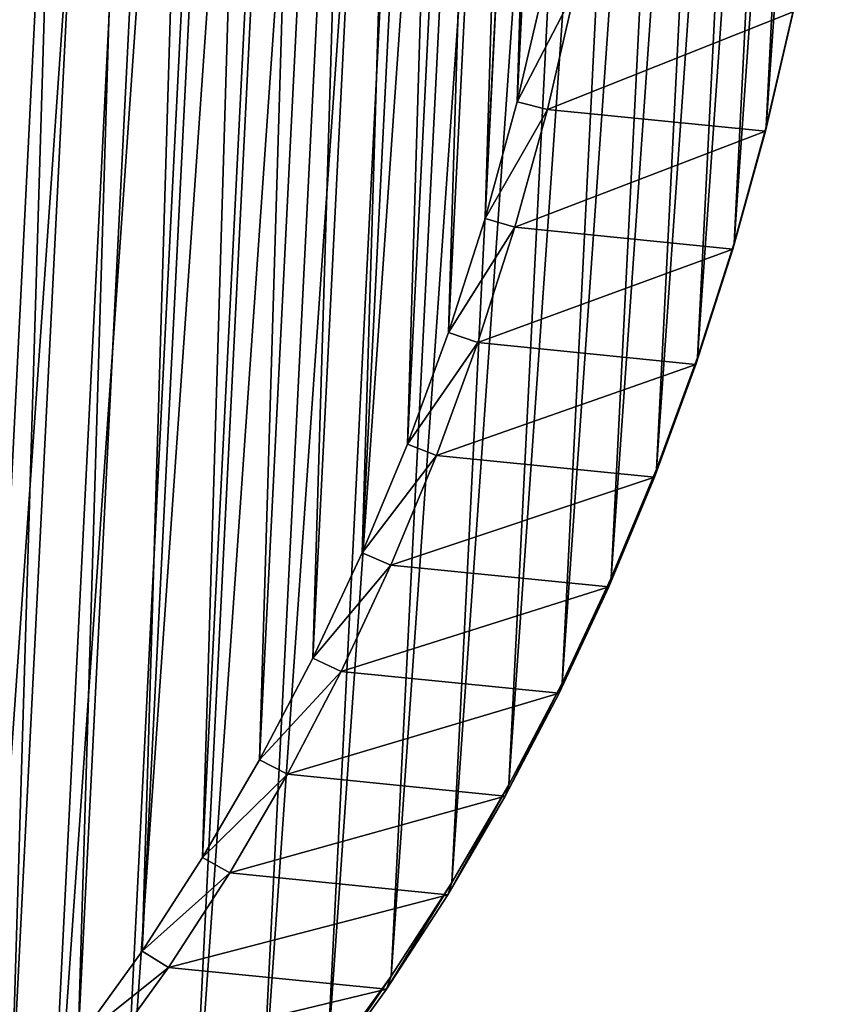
# Model space of a CAD drawing. Header units: millimetres. Extents: x -99 to 221, y -61 to 39.
# Tile 432 of 656: x 202 to 221, y -45 to -23. Entities that reach past the tile are written whole.
import ezdxf

# ---------------------------------------------------------------- set-up
doc = ezdxf.new("R2010")
doc.units = ezdxf.units.MM
doc.header["$LTSCALE"] = 33.374815
for name, color, linetype in [('33', 7, 'CONTINUOUS'), ('34', 7, 'CONTINUOUS'), ('36', 7, 'CONTINUOUS'), ('50', 7, 'CONTINUOUS'), ('51', 7, 'CONTINUOUS')]:
    doc.layers.add(name, color=color, linetype=linetype)

msp = doc.modelspace()

# ---------------------------------------------------------------- linework, layer by layer
at = {"layer": '33', "color": 5, "linetype": 'Continuous', "true_color": 0x0303ff}
for points in [[(203.756, 33.182, -206.97), (197.461, -56.923, -204.259), (202.021, 34.313, -208.819), (203.756, 33.182, -206.97)], [(199.31, -55.792, -202.524), (197.461, -56.923, -204.259), (203.756, 33.182, -206.97), (199.31, -55.792, -202.524)], [(205.437, 31.911, -205.163), (199.31, -55.792, -202.524), (203.756, 33.182, -206.97), (205.437, 31.911, -205.163)], [(201.117, -54.521, -200.843), (199.31, -55.792, -202.524), (205.437, 31.911, -205.163), (201.117, -54.521, -200.843)], [(207.058, 30.503, -203.401), (201.117, -54.521, -200.843), (205.437, 31.911, -205.163), (207.058, 30.503, -203.401)], [(202.879, -53.114, -199.222), (201.117, -54.521, -200.843), (207.058, 30.503, -203.401), (202.879, -53.114, -199.222)], [(208.613, 28.965, -201.692), (202.879, -53.114, -199.222), (207.058, 30.503, -203.401), (208.613, 28.965, -201.692)], [(204.588, -51.575, -197.667), (202.879, -53.114, -199.222), (208.613, 28.965, -201.692), (204.588, -51.575, -197.667)], [(210.099, 27.299, -200.04), (204.588, -51.575, -197.667), (208.613, 28.965, -201.692), (210.099, 27.299, -200.04)], [(206.24, -49.909, -196.181), (204.588, -51.575, -197.667), (210.099, 27.299, -200.04), (206.24, -49.909, -196.181)], [(211.51, 25.512, -198.451), (206.24, -49.909, -196.181), (210.099, 27.299, -200.04), (211.51, 25.512, -198.451)], [(207.829, -48.123, -194.77), (206.24, -49.909, -196.181), (211.51, 25.512, -198.451), (207.829, -48.123, -194.77)], [(212.841, 23.61, -196.929), (207.829, -48.123, -194.77), (211.51, 25.512, -198.451), (212.841, 23.61, -196.929)], [(209.351, -46.22, -193.439), (207.829, -48.123, -194.77), (212.841, 23.61, -196.929), (209.351, -46.22, -193.439)], [(214.089, 21.597, -195.479), (209.351, -46.22, -193.439), (212.841, 23.61, -196.929), (214.089, 21.597, -195.479)], [(210.801, -44.207, -192.191), (209.351, -46.22, -193.439), (214.089, 21.597, -195.479), (210.801, -44.207, -192.191)], [(215.25, 19.481, -194.107), (210.801, -44.207, -192.191), (214.089, 21.597, -195.479), (215.25, 19.481, -194.107)], [(212.173, -42.091, -191.03), (210.801, -44.207, -192.191), (215.25, 19.481, -194.107), (212.173, -42.091, -191.03)], [(216.32, 17.268, -192.816), (212.173, -42.091, -191.03), (215.25, 19.481, -194.107), (216.32, 17.268, -192.816)], [(213.464, -39.878, -189.96), (212.173, -42.091, -191.03), (216.32, 17.268, -192.816), (213.464, -39.878, -189.96)], [(217.296, 14.965, -191.61), (213.464, -39.878, -189.96), (216.32, 17.268, -192.816), (217.296, 14.965, -191.61)], [(214.67, -37.575, -188.984), (213.464, -39.878, -189.96), (217.296, 14.965, -191.61), (214.67, -37.575, -188.984)], [(218.174, 12.579, -190.493), (214.67, -37.575, -188.984), (217.296, 14.965, -191.61), (218.174, 12.579, -190.493)], [(215.787, -35.19, -188.106), (214.67, -37.575, -188.984), (218.174, 12.579, -190.493), (215.787, -35.19, -188.106)], [(218.952, 10.119, -189.469), (215.787, -35.19, -188.106), (218.174, 12.579, -190.493), (218.952, 10.119, -189.469)], [(216.811, -32.729, -187.328), (215.787, -35.19, -188.106), (218.952, 10.119, -189.469), (216.811, -32.729, -187.328)], [(219.628, 7.591, -188.541), (216.811, -32.729, -187.328), (218.952, 10.119, -189.469), (219.628, 7.591, -188.541)], [(217.739, -30.201, -186.652), (216.811, -32.729, -187.328), (219.628, 7.591, -188.541), (217.739, -30.201, -186.652)], [(220.199, 5.003, -187.711), (217.739, -30.201, -186.652), (219.628, 7.591, -188.541), (220.199, 5.003, -187.711)], [(218.569, -27.613, -186.081), (217.739, -30.201, -186.652), (220.199, 5.003, -187.711), (218.569, -27.613, -186.081)], [(220.663, 2.364, -186.983), (218.569, -27.613, -186.081), (220.199, 5.003, -187.711), (220.663, 2.364, -186.983)], [(219.297, -24.974, -185.617), (218.569, -27.613, -186.081), (220.663, 2.364, -186.983), (219.297, -24.974, -185.617)], [(221.02, -0.318, -186.359), (219.297, -24.974, -185.617), (220.663, 2.364, -186.983), (221.02, -0.318, -186.359)], [(219.921, -22.292, -185.26), (219.297, -24.974, -185.617), (221.02, -0.318, -186.359), (219.921, -22.292, -185.26)]]:
    msp.add_3dface(points, dxfattribs=at)
at = {"layer": '34', "color": 5, "linetype": 'Continuous', "true_color": 0x0303ff}
for points in [[(202.971, 29.529, -196.049), (201.415, 31.067, -197.758), (198.945, -51.011, -192.024), (202.971, 29.529, -196.049)], [(200.597, -49.345, -190.538), (202.971, 29.529, -196.049), (198.945, -51.011, -192.024), (200.597, -49.345, -190.538)], [(204.456, 27.863, -194.397), (202.971, 29.529, -196.049), (200.597, -49.345, -190.538), (204.456, 27.863, -194.397)], [(202.187, -47.558, -189.128), (204.456, 27.863, -194.397), (200.597, -49.345, -190.538), (202.187, -47.558, -189.128)], [(205.867, 26.076, -192.808), (204.456, 27.863, -194.397), (202.187, -47.558, -189.128), (205.867, 26.076, -192.808)], [(203.708, -45.656, -187.796), (205.867, 26.076, -192.808), (202.187, -47.558, -189.128), (203.708, -45.656, -187.796)], [(207.198, 24.174, -191.286), (205.867, 26.076, -192.808), (203.708, -45.656, -187.796), (207.198, 24.174, -191.286)], [(205.158, -43.643, -186.548), (207.198, 24.174, -191.286), (203.708, -45.656, -187.796), (205.158, -43.643, -186.548)], [(208.447, 22.161, -189.837), (207.198, 24.174, -191.286), (205.158, -43.643, -186.548), (208.447, 22.161, -189.837)], [(206.53, -41.527, -185.387), (208.447, 22.161, -189.837), (205.158, -43.643, -186.548), (206.53, -41.527, -185.387)], [(209.608, 20.045, -188.464), (208.447, 22.161, -189.837), (206.53, -41.527, -185.387), (209.608, 20.045, -188.464)], [(207.821, -39.314, -184.317), (209.608, 20.045, -188.464), (206.53, -41.527, -185.387), (207.821, -39.314, -184.317)], [(210.678, 17.832, -187.173), (209.608, 20.045, -188.464), (207.821, -39.314, -184.317), (210.678, 17.832, -187.173)], [(209.027, -37.011, -183.341), (210.678, 17.832, -187.173), (207.821, -39.314, -184.317), (209.027, -37.011, -183.341)], [(211.653, 15.529, -185.967), (210.678, 17.832, -187.173), (209.027, -37.011, -183.341), (211.653, 15.529, -185.967)], [(210.144, -34.626, -182.463), (211.653, 15.529, -185.967), (209.027, -37.011, -183.341), (210.144, -34.626, -182.463)], [(212.531, 13.143, -184.85), (211.653, 15.529, -185.967), (210.144, -34.626, -182.463), (212.531, 13.143, -184.85)], [(211.168, -32.165, -181.685), (212.531, 13.143, -184.85), (210.144, -34.626, -182.463), (211.168, -32.165, -181.685)], [(213.31, 10.683, -183.826), (212.531, 13.143, -184.85), (211.168, -32.165, -181.685), (213.31, 10.683, -183.826)], [(212.096, -29.637, -181.009), (213.31, 10.683, -183.826), (211.168, -32.165, -181.685), (212.096, -29.637, -181.009)], [(213.985, 8.155, -182.898), (213.31, 10.683, -183.826), (212.096, -29.637, -181.009), (213.985, 8.155, -182.898)], [(212.926, -27.049, -180.438), (213.985, 8.155, -182.898), (212.096, -29.637, -181.009), (212.926, -27.049, -180.438)], [(214.556, 5.567, -182.068), (213.985, 8.155, -182.898), (212.926, -27.049, -180.438), (214.556, 5.567, -182.068)], [(213.654, -24.41, -179.974), (214.556, 5.567, -182.068), (212.926, -27.049, -180.438), (213.654, -24.41, -179.974)], [(215.02, 2.928, -181.34), (214.556, 5.567, -182.068), (213.654, -24.41, -179.974), (215.02, 2.928, -181.34)], [(214.279, -21.728, -179.618), (215.02, 2.928, -181.34), (213.654, -24.41, -179.974), (214.279, -21.728, -179.618)]]:
    msp.add_3dface(points, dxfattribs=at)
at = {"layer": '36', "color": 5, "linetype": 'Continuous', "true_color": 0x0303ff}
for points in [[(214.97, -21.875, -179.62), (214.34, -24.584, -179.98), (219.908, -22.368, -184.558), (214.97, -21.875, -179.62)], [(219.908, -22.368, -184.558), (214.34, -24.584, -179.98), (219.277, -25.077, -184.917), (219.908, -22.368, -184.558)], [(214.34, -24.584, -179.98), (213.604, -27.249, -180.449), (219.277, -25.077, -184.917), (214.34, -24.584, -179.98)], [(219.277, -25.077, -184.917), (213.604, -27.249, -180.449), (218.542, -27.743, -185.386), (219.277, -25.077, -184.917)], [(213.604, -27.249, -180.449), (212.766, -29.863, -181.026), (218.542, -27.743, -185.386), (213.604, -27.249, -180.449)], [(218.542, -27.743, -185.386), (212.766, -29.863, -181.026), (217.704, -30.356, -185.963), (218.542, -27.743, -185.386)], [(212.766, -29.863, -181.026), (211.829, -32.417, -181.708), (217.704, -30.356, -185.963), (212.766, -29.863, -181.026)], [(217.704, -30.356, -185.963), (211.829, -32.417, -181.708), (216.766, -32.91, -186.645), (217.704, -30.356, -185.963)], [(211.829, -32.417, -181.708), (210.794, -34.902, -182.494), (216.766, -32.91, -186.645), (211.829, -32.417, -181.708)], [(216.766, -32.91, -186.645), (210.794, -34.902, -182.494), (215.732, -35.396, -187.432), (216.766, -32.91, -186.645)], [(210.794, -34.902, -182.494), (209.666, -37.312, -183.381), (215.732, -35.396, -187.432), (210.794, -34.902, -182.494)], [(215.732, -35.396, -187.432), (209.666, -37.312, -183.381), (214.604, -37.805, -188.319), (215.732, -35.396, -187.432)], [(209.666, -37.312, -183.381), (208.448, -39.638, -184.367), (214.604, -37.805, -188.319), (209.666, -37.312, -183.381)], [(214.604, -37.805, -188.319), (208.448, -39.638, -184.367), (213.386, -40.131, -189.304), (214.604, -37.805, -188.319)], [(208.448, -39.638, -184.367), (207.144, -41.873, -185.448), (213.386, -40.131, -189.304), (208.448, -39.638, -184.367)], [(213.386, -40.131, -189.304), (207.144, -41.873, -185.448), (212.081, -42.367, -190.385), (213.386, -40.131, -189.304)], [(207.144, -41.873, -185.448), (205.758, -44.011, -186.62), (212.081, -42.367, -190.385), (207.144, -41.873, -185.448)], [(212.081, -42.367, -190.385), (205.758, -44.011, -186.62), (210.695, -44.504, -191.558), (212.081, -42.367, -190.385)], [(205.758, -44.011, -186.62), (204.293, -46.044, -187.881), (210.695, -44.504, -191.558), (205.758, -44.011, -186.62)], [(210.695, -44.504, -191.558), (204.293, -46.044, -187.881), (209.231, -46.537, -192.818), (210.695, -44.504, -191.558)]]:
    msp.add_3dface(points, dxfattribs=at)
at = {"layer": '50', "color": 5, "linetype": 'Continuous', "true_color": 0x0303ff}
for points in [[(214.279, -21.728, -179.618), (213.654, -24.41, -179.974), (214.97, -21.875, -179.62), (214.279, -21.728, -179.618)], [(213.654, -24.41, -179.974), (214.34, -24.584, -179.98), (214.97, -21.875, -179.62), (213.654, -24.41, -179.974)], [(213.654, -24.41, -179.974), (212.926, -27.049, -180.438), (214.34, -24.584, -179.98), (213.654, -24.41, -179.974)], [(212.926, -27.049, -180.438), (213.604, -27.249, -180.449), (214.34, -24.584, -179.98), (212.926, -27.049, -180.438)], [(212.926, -27.049, -180.438), (212.096, -29.637, -181.009), (213.604, -27.249, -180.449), (212.926, -27.049, -180.438)], [(212.096, -29.637, -181.009), (212.766, -29.863, -181.026), (213.604, -27.249, -180.449), (212.096, -29.637, -181.009)], [(212.096, -29.637, -181.009), (211.168, -32.165, -181.685), (212.766, -29.863, -181.026), (212.096, -29.637, -181.009)], [(211.168, -32.165, -181.685), (211.829, -32.417, -181.708), (212.766, -29.863, -181.026), (211.168, -32.165, -181.685)], [(211.168, -32.165, -181.685), (210.144, -34.626, -182.463), (211.829, -32.417, -181.708), (211.168, -32.165, -181.685)], [(210.144, -34.626, -182.463), (210.794, -34.902, -182.494), (211.829, -32.417, -181.708), (210.144, -34.626, -182.463)], [(210.144, -34.626, -182.463), (209.027, -37.011, -183.341), (210.794, -34.902, -182.494), (210.144, -34.626, -182.463)], [(209.027, -37.011, -183.341), (209.666, -37.312, -183.381), (210.794, -34.902, -182.494), (209.027, -37.011, -183.341)], [(209.027, -37.011, -183.341), (207.821, -39.314, -184.317), (209.666, -37.312, -183.381), (209.027, -37.011, -183.341)], [(207.821, -39.314, -184.317), (208.448, -39.638, -184.367), (209.666, -37.312, -183.381), (207.821, -39.314, -184.317)], [(207.821, -39.314, -184.317), (206.53, -41.527, -185.387), (208.448, -39.638, -184.367), (207.821, -39.314, -184.317)], [(206.53, -41.527, -185.387), (207.144, -41.873, -185.448), (208.448, -39.638, -184.367), (206.53, -41.527, -185.387)], [(206.53, -41.527, -185.387), (205.158, -43.643, -186.548), (207.144, -41.873, -185.448), (206.53, -41.527, -185.387)], [(205.158, -43.643, -186.548), (205.758, -44.011, -186.62), (207.144, -41.873, -185.448), (205.158, -43.643, -186.548)], [(205.158, -43.643, -186.548), (203.708, -45.656, -187.796), (205.758, -44.011, -186.62), (205.158, -43.643, -186.548)], [(203.708, -45.656, -187.796), (204.293, -46.044, -187.881), (205.758, -44.011, -186.62), (203.708, -45.656, -187.796)]]:
    msp.add_3dface(points, dxfattribs=at)
at = {"layer": '51', "color": 5, "linetype": 'Continuous', "true_color": 0x0303ff}
for points in [[(219.921, -22.292, -185.26), (219.908, -22.368, -184.558), (219.277, -25.077, -184.917), (219.921, -22.292, -185.26)], [(219.297, -24.974, -185.617), (219.921, -22.292, -185.26), (219.277, -25.077, -184.917), (219.297, -24.974, -185.617)], [(219.297, -24.974, -185.617), (219.277, -25.077, -184.917), (218.542, -27.743, -185.386), (219.297, -24.974, -185.617)], [(218.569, -27.613, -186.081), (219.297, -24.974, -185.617), (218.542, -27.743, -185.386), (218.569, -27.613, -186.081)], [(218.569, -27.613, -186.081), (218.542, -27.743, -185.386), (217.704, -30.356, -185.963), (218.569, -27.613, -186.081)], [(217.739, -30.201, -186.652), (218.569, -27.613, -186.081), (217.704, -30.356, -185.963), (217.739, -30.201, -186.652)], [(217.739, -30.201, -186.652), (217.704, -30.356, -185.963), (216.766, -32.91, -186.645), (217.739, -30.201, -186.652)], [(216.811, -32.729, -187.328), (217.739, -30.201, -186.652), (216.766, -32.91, -186.645), (216.811, -32.729, -187.328)], [(216.811, -32.729, -187.328), (216.766, -32.91, -186.645), (215.732, -35.396, -187.432), (216.811, -32.729, -187.328)], [(215.787, -35.19, -188.106), (216.811, -32.729, -187.328), (215.732, -35.396, -187.432), (215.787, -35.19, -188.106)], [(214.67, -37.575, -188.984), (215.787, -35.19, -188.106), (214.604, -37.805, -188.319), (214.67, -37.575, -188.984)], [(215.787, -35.19, -188.106), (215.732, -35.396, -187.432), (214.604, -37.805, -188.319), (215.787, -35.19, -188.106)], [(213.464, -39.878, -189.96), (214.67, -37.575, -188.984), (213.386, -40.131, -189.304), (213.464, -39.878, -189.96)], [(214.67, -37.575, -188.984), (214.604, -37.805, -188.319), (213.386, -40.131, -189.304), (214.67, -37.575, -188.984)], [(213.464, -39.878, -189.96), (213.386, -40.131, -189.304), (212.081, -42.367, -190.385), (213.464, -39.878, -189.96)], [(212.173, -42.091, -191.03), (213.464, -39.878, -189.96), (212.081, -42.367, -190.385), (212.173, -42.091, -191.03)], [(212.173, -42.091, -191.03), (212.081, -42.367, -190.385), (210.695, -44.504, -191.558), (212.173, -42.091, -191.03)], [(210.801, -44.207, -192.191), (212.173, -42.091, -191.03), (210.695, -44.504, -191.558), (210.801, -44.207, -192.191)], [(210.801, -44.207, -192.191), (210.695, -44.504, -191.558), (209.231, -46.537, -192.818), (210.801, -44.207, -192.191)], [(209.351, -46.22, -193.439), (210.801, -44.207, -192.191), (209.231, -46.537, -192.818), (209.351, -46.22, -193.439)]]:
    msp.add_3dface(points, dxfattribs=at)

doc.saveas('drawing.dxf')
